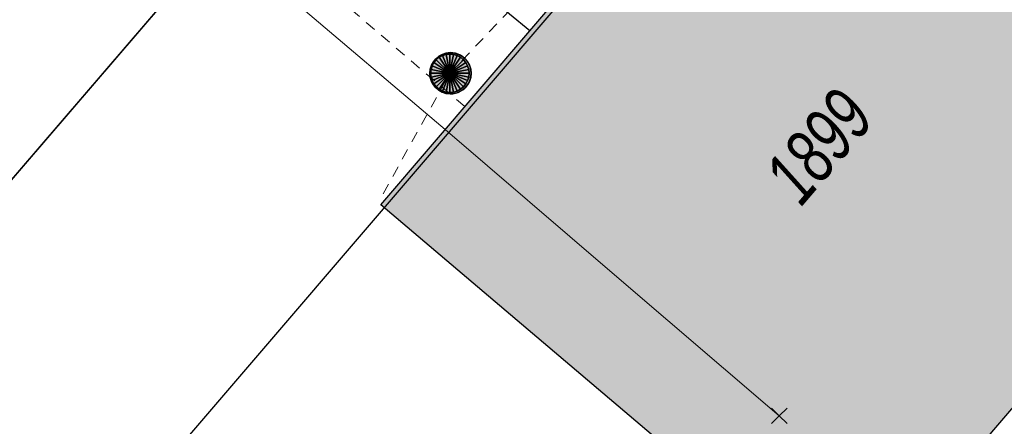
# Model space of a CAD drawing. Header units: metres. Extents: x 2695560 to 2696939, y 1260491 to 1262050.
# Tile 418 of 656: x 2695972.92 to 2695990.82, y 1260966.04 to 1260973.43. Entities that reach past the tile are written whole.
import ezdxf

# ---------------------------------------------------------------- set-up
doc = ezdxf.new("R2010")
doc.units = ezdxf.units.M
doc.linetypes.add('AUSGEZOGEN', pattern=[0])
doc.linetypes.add('VERDECKT2_S2', pattern=[0.36, 0.2, -0.16])
for name, color, linetype in [('XR$1$AV_Gebäudeflächen (BB)', 7, 'AUSGEZOGEN'), ('XR$1$AV_Linien (BB)', 7, 'AUSGEZOGEN'), ('XR$1$AV_Versicherung-Nr.', 7, 'AUSGEZOGEN'), ('XR$1$AW_LK_Schachtdeckel', 24, 'AUSGEZOGEN'), ('XR$1$Liegenschaftsgrenzen', 7, 'AUSGEZOGEN'), ('XR$1$PFAW', 255, 'AUSGEZOGEN'), ('XR$1$RP_Abstandslinie', 7, 'AUSGEZOGEN')]:
    doc.layers.add(name, color=color, linetype=linetype)
for name, color, linetype, lineweight in [('XR$2$ABW-Linie-R-ungenau', 4, 'VERDECKT2_S2', 18), ('XR$2$ABW-Punkt', 6, 'AUSGEZOGEN', 18), ('XR$2$KOM-Linie-U-genau', 91, 'AUSGEZOGEN', 18), ('XR$2$KOM-Punkt-U', 91, 'AUSGEZOGEN', 18)]:
    doc.layers.add(name, color=color, linetype=linetype, lineweight=lineweight)
doc.styles.add('ARIAL', font='arial.ttf')

# ---------------------------------------------------------------- blocks, each defined once
blk = doc.blocks.new('COMPLEXOBJECT_1267')
at = {"layer": 'XR$1$Liegenschaftsgrenzen', "color": 7, "linetype": 'AUSGEZOGEN', "transparency": 33554687}
blk.add_line((5967.81, 10966.06), (5982.44, 10983.1), dxfattribs=at)
blk.add_arc((5986.369, 10979.754), 5.161, 135.551, 139.5832, dxfattribs=at)
blk = doc.blocks.new('BAW2082')
at = {"layer": 'XR$1$PFAW', "transparency": 33554687}
blk.add_hatch(color=7, dxfattribs=at).paths.add_polyline_path([(0.509, -0.003), (0.499, 0.098), (0.469, 0.194), (0.42, 0.283), (0.354, 0.359), (0.274, 0.421), (0.183, 0.466), (0.085, 0.491), (-0.016, 0.496), (-0.116, 0.481), (-0.211, 0.446), (-0.297, 0.392), (-0.37, 0.323), (-0.428, 0.24), (-0.468, 0.147), (-0.488, 0.047), (-0.488, -0.054), (-0.468, -0.153), (-0.428, -0.246), (-0.37, -0.329), (-0.297, -0.398), (-0.211, -0.452), (-0.116, -0.487), (-0.016, -0.502), (0.085, -0.497), (0.183, -0.472), (0.274, -0.427), (0.354, -0.366), (0.42, -0.289), (0.469, -0.2), (0.499, -0.104)])
at = {"transparency": 33554687}
for start, end in [(91.1948, 268.8052), (268.8052, 91.1948)]:
    blk.add_arc((0.01, 0), 0.5, start, end, dxfattribs=at)
at = {"layer": 'XR$1$PFAW', "transparency": 33554687}
blk.add_circle((0.009, -0.003), 0.5, dxfattribs=at)
blk = doc.blocks.new('KOM-UNBEKANNT-U')
at = {"layer": 'XR$2$KOM-Punkt-U', "linetype": 'AUSGEZOGEN', "lineweight": 20, "transparency": 33554687}
for p, q in [((0, 0, 2500), (-141, 141, 2500)), ((-141, -141, 2500), (0, 0, 2500)), ((0, 0, 2500), (141, 141, 2500)), ((141, -141, 2500), (0, 0, 2500))]:
    blk.add_line(p, q, dxfattribs=at)
blk = doc.blocks.new('ABW-KONTROLLSCHACHT')
at = {"layer": 'XR$2$ABW-Punkt', "linetype": 'AUSGEZOGEN', "lineweight": 25, "transparency": 33554687}
for points in [[(-291, 194, 2500), (0, 0, 2500), (-323, 134, 2500)], [(-291, 194), (0, 0), (-323, 134)], [(-291, 194, 2500), (-291, 194), (-323, 134), (-323, 134, 2500)], [(-247, 247, 2500), (0, 0, 2500), (-291, 194, 2500)], [(-247, 247), (0, 0), (-291, 194)], [(-247, 247, 2500), (-247, 247), (-291, 194), (-291, 194, 2500)], [(-194, 291, 2500), (0, 0, 2500), (-247, 247, 2500)], [(-194, 291), (0, 0), (-247, 247)], [(-194, 291, 2500), (-194, 291), (-247, 247), (-247, 247, 2500)], [(-134, 323, 2500), (0, 0, 2500), (-194, 291, 2500)], [(-134, 323), (0, 0), (-194, 291)], [(-134, 323, 2500), (-134, 323), (-194, 291), (-194, 291, 2500)], [(-68, 343, 2500), (0, 0, 2500), (-134, 323, 2500)], [(-68, 343), (0, 0), (-134, 323)], [(-68, 343, 2500), (-68, 343), (-134, 323), (-134, 323, 2500)], [(0, 350, 2500), (0, 0, 2500), (-68, 343, 2500)], [(0, 350), (0, 0), (-68, 343)], [(0, 350, 2500), (0, 350), (-68, 343), (-68, 343, 2500)], [(68, 343, 2500), (0, 0, 2500), (0, 350, 2500)], [(68, 343), (0, 0), (0, 350)], [(68, 343, 2500), (68, 343), (0, 350), (0, 350, 2500)], [(134, 323, 2500), (0, 0, 2500), (68, 343, 2500)], [(134, 323), (0, 0), (68, 343)], [(194, 291, 2500), (0, 0, 2500), (134, 323, 2500)], [(194, 291), (0, 0), (134, 323)], [(247, 247, 2500), (0, 0, 2500), (194, 291, 2500)], [(247, 247), (0, 0), (194, 291)], [(291, 194, 2500), (0, 0, 2500), (247, 247, 2500)], [(291, 194), (0, 0), (247, 247)], [(323, 134, 2500), (0, 0, 2500), (291, 194, 2500)], [(323, 134), (0, 0), (291, 194)], [(134, 323, 2500), (134, 323), (68, 343), (68, 343, 2500)], [(194, 291, 2500), (194, 291), (134, 323), (134, 323, 2500)], [(247, 247, 2500), (247, 247), (194, 291), (194, 291, 2500)], [(291, 194, 2500), (291, 194), (247, 247), (247, 247, 2500)], [(323, 134, 2500), (323, 134), (291, 194), (291, 194, 2500)], [(-343, 68, 2500), (0, 0, 2500), (-350, 0, 2500)], [(-343, 68), (0, 0), (-350, 0)], [(-343, 68, 2500), (-343, 68), (-350, 0), (-350, 0, 2500)], [(-350, 0, 2500), (0, 0, 2500), (-343, -68, 2500)], [(-350, 0), (0, 0), (-343, -68)], [(-323, 134, 2500), (0, 0, 2500), (-343, 68, 2500)], [(-323, 134), (0, 0), (-343, 68)], [(-323, 134, 2500), (-323, 134), (-343, 68), (-343, 68, 2500)], [(-343, -68, 2500), (0, 0, 2500), (-323, -134, 2500)], [(-343, -68), (0, 0), (-323, -134)], [(-323, -134, 2500), (0, 0, 2500), (-291, -194, 2500)], [(-323, -134), (0, 0), (-291, -194)], [(-291, -194, 2500), (0, 0, 2500), (-247, -247, 2500)], [(-291, -194), (0, 0), (-247, -247)], [(-247, -247, 2500), (0, 0, 2500), (-194, -291, 2500)], [(-247, -247), (0, 0), (-194, -291)], [(-194, -291, 2500), (0, 0, 2500), (-134, -323, 2500)], [(-194, -291), (0, 0), (-134, -323)], [(-134, -323, 2500), (0, 0, 2500), (-68, -343, 2500)], [(-134, -323), (0, 0), (-68, -343)], [(-68, -343, 2500), (0, 0, 2500), (0, -350, 2500)], [(-68, -343), (0, 0), (0, -350)], [(343, 68, 2500), (0, 0, 2500), (323, 134, 2500)], [(343, 68), (0, 0), (323, 134)], [(350, 0, 2500), (0, 0, 2500), (343, 68, 2500)], [(350, 0), (0, 0), (343, 68)], [(0, -350, 2500), (0, 0, 2500), (68, -343, 2500)], [(68, -343, 2500), (0, 0, 2500), (134, -323, 2500)], [(134, -323, 2500), (0, 0, 2500), (194, -291, 2500)], [(194, -291, 2500), (0, 0, 2500), (247, -247, 2500)], [(247, -247, 2500), (0, 0, 2500), (291, -194, 2500)], [(291, -194, 2500), (0, 0, 2500), (323, -134, 2500)], [(323, -134, 2500), (0, 0, 2500), (343, -68, 2500)], [(343, -68, 2500), (0, 0, 2500), (350, 0, 2500)], [(0, -350), (0, 0), (68, -343)], [(68, -343), (0, 0), (134, -323)], [(134, -323), (0, 0), (194, -291)], [(194, -291), (0, 0), (247, -247)], [(247, -247), (0, 0), (291, -194)], [(291, -194), (0, 0), (323, -134)], [(323, -134), (0, 0), (343, -68)], [(343, -68), (0, 0), (350, 0)], [(343, 68, 2500), (343, 68), (323, 134), (323, 134, 2500)], [(350, 0, 2500), (350, 0), (343, 68), (343, 68, 2500)], [(-350, 0, 2500), (-350, 0), (-343, -68), (-343, -68, 2500)], [(-343, -68, 2500), (-343, -68), (-323, -134), (-323, -134, 2500)], [(-323, -134, 2500), (-323, -134), (-291, -194), (-291, -194, 2500)], [(291, -194, 2500), (291, -194), (323, -134), (323, -134, 2500)], [(323, -134, 2500), (323, -134), (343, -68), (343, -68, 2500)], [(343, -68, 2500), (343, -68), (350, 0), (350, 0, 2500)], [(-291, -194, 2500), (-291, -194), (-247, -247), (-247, -247, 2500)], [(-247, -247, 2500), (-247, -247), (-194, -291), (-194, -291, 2500)], [(-194, -291, 2500), (-194, -291), (-134, -323), (-134, -323, 2500)], [(-134, -323, 2500), (-134, -323), (-68, -343), (-68, -343, 2500)], [(-68, -343, 2500), (-68, -343), (0, -350), (0, -350, 2500)], [(0, -350, 2500), (0, -350), (68, -343), (68, -343, 2500)], [(68, -343, 2500), (68, -343), (134, -323), (134, -323, 2500)], [(134, -323, 2500), (134, -323), (194, -291), (194, -291, 2500)], [(194, -291, 2500), (194, -291), (247, -247), (247, -247, 2500)], [(247, -247, 2500), (247, -247), (291, -194), (291, -194, 2500)]]:
    blk.add_3dface(points, dxfattribs=at)
blk = doc.blocks.new('ABW-DECKEL')
at = {"layer": 'XR$2$ABW-Punkt', "linetype": 'AUSGEZOGEN', "lineweight": 25, "transparency": 33554687}
for points in [[(-291, 194, 2500), (0, 0, 2500), (-323, 134, 2500)], [(-291, 194), (0, 0), (-323, 134)], [(-291, 194, 2500), (-291, 194), (-323, 134), (-323, 134, 2500)], [(-247, 247, 2500), (0, 0, 2500), (-291, 194, 2500)], [(-247, 247), (0, 0), (-291, 194)], [(-247, 247, 2500), (-247, 247), (-291, 194), (-291, 194, 2500)], [(-194, 291, 2500), (0, 0, 2500), (-247, 247, 2500)], [(-194, 291), (0, 0), (-247, 247)], [(-194, 291, 2500), (-194, 291), (-247, 247), (-247, 247, 2500)], [(-134, 323, 2500), (0, 0, 2500), (-194, 291, 2500)], [(-134, 323), (0, 0), (-194, 291)], [(-134, 323, 2500), (-134, 323), (-194, 291), (-194, 291, 2500)], [(-68, 343, 2500), (0, 0, 2500), (-134, 323, 2500)], [(-68, 343), (0, 0), (-134, 323)], [(-68, 343, 2500), (-68, 343), (-134, 323), (-134, 323, 2500)], [(0, 350, 2500), (0, 0, 2500), (-68, 343, 2500)], [(0, 350), (0, 0), (-68, 343)], [(0, 350, 2500), (0, 350), (-68, 343), (-68, 343, 2500)], [(68, 343, 2500), (0, 0, 2500), (0, 350, 2500)], [(68, 343), (0, 0), (0, 350)], [(68, 343, 2500), (68, 343), (0, 350), (0, 350, 2500)], [(134, 323, 2500), (0, 0, 2500), (68, 343, 2500)], [(134, 323), (0, 0), (68, 343)], [(194, 291, 2500), (0, 0, 2500), (134, 323, 2500)], [(194, 291), (0, 0), (134, 323)], [(247, 247, 2500), (0, 0, 2500), (194, 291, 2500)], [(247, 247), (0, 0), (194, 291)], [(291, 194, 2500), (0, 0, 2500), (247, 247, 2500)], [(291, 194), (0, 0), (247, 247)], [(323, 134, 2500), (0, 0, 2500), (291, 194, 2500)], [(323, 134), (0, 0), (291, 194)], [(134, 323, 2500), (134, 323), (68, 343), (68, 343, 2500)], [(194, 291, 2500), (194, 291), (134, 323), (134, 323, 2500)], [(247, 247, 2500), (247, 247), (194, 291), (194, 291, 2500)], [(291, 194, 2500), (291, 194), (247, 247), (247, 247, 2500)], [(323, 134, 2500), (323, 134), (291, 194), (291, 194, 2500)], [(-343, 68, 2500), (0, 0, 2500), (-350, 0, 2500)], [(-343, 68), (0, 0), (-350, 0)], [(-343, 68, 2500), (-343, 68), (-350, 0), (-350, 0, 2500)], [(-350, 0, 2500), (0, 0, 2500), (-343, -68, 2500)], [(-350, 0), (0, 0), (-343, -68)], [(-323, 134, 2500), (0, 0, 2500), (-343, 68, 2500)], [(-323, 134), (0, 0), (-343, 68)], [(-323, 134, 2500), (-323, 134), (-343, 68), (-343, 68, 2500)], [(-343, -68, 2500), (0, 0, 2500), (-323, -134, 2500)], [(-343, -68), (0, 0), (-323, -134)], [(-323, -134, 2500), (0, 0, 2500), (-291, -194, 2500)], [(-323, -134), (0, 0), (-291, -194)], [(-291, -194, 2500), (0, 0, 2500), (-247, -247, 2500)], [(-291, -194), (0, 0), (-247, -247)], [(-247, -247, 2500), (0, 0, 2500), (-194, -291, 2500)], [(-247, -247), (0, 0), (-194, -291)], [(-194, -291, 2500), (0, 0, 2500), (-134, -323, 2500)], [(-194, -291), (0, 0), (-134, -323)], [(-134, -323, 2500), (0, 0, 2500), (-68, -343, 2500)], [(-134, -323), (0, 0), (-68, -343)], [(-68, -343, 2500), (0, 0, 2500), (0, -350, 2500)], [(-68, -343), (0, 0), (0, -350)], [(343, 68, 2500), (0, 0, 2500), (323, 134, 2500)], [(343, 68), (0, 0), (323, 134)], [(350, 0, 2500), (0, 0, 2500), (343, 68, 2500)], [(350, 0), (0, 0), (343, 68)], [(0, -350, 2500), (0, 0, 2500), (68, -343, 2500)], [(68, -343, 2500), (0, 0, 2500), (134, -323, 2500)], [(134, -323, 2500), (0, 0, 2500), (194, -291, 2500)], [(194, -291, 2500), (0, 0, 2500), (247, -247, 2500)], [(247, -247, 2500), (0, 0, 2500), (291, -194, 2500)], [(291, -194, 2500), (0, 0, 2500), (323, -134, 2500)], [(323, -134, 2500), (0, 0, 2500), (343, -68, 2500)], [(343, -68, 2500), (0, 0, 2500), (350, 0, 2500)], [(0, -350), (0, 0), (68, -343)], [(68, -343), (0, 0), (134, -323)], [(134, -323), (0, 0), (194, -291)], [(194, -291), (0, 0), (247, -247)], [(247, -247), (0, 0), (291, -194)], [(291, -194), (0, 0), (323, -134)], [(323, -134), (0, 0), (343, -68)], [(343, -68), (0, 0), (350, 0)], [(343, 68, 2500), (343, 68), (323, 134), (323, 134, 2500)], [(350, 0, 2500), (350, 0), (343, 68), (343, 68, 2500)], [(-350, 0, 2500), (-350, 0), (-343, -68), (-343, -68, 2500)], [(-343, -68, 2500), (-343, -68), (-323, -134), (-323, -134, 2500)], [(-323, -134, 2500), (-323, -134), (-291, -194), (-291, -194, 2500)], [(291, -194, 2500), (291, -194), (323, -134), (323, -134, 2500)], [(323, -134, 2500), (323, -134), (343, -68), (343, -68, 2500)], [(343, -68, 2500), (343, -68), (350, 0), (350, 0, 2500)], [(-291, -194, 2500), (-291, -194), (-247, -247), (-247, -247, 2500)], [(-247, -247, 2500), (-247, -247), (-194, -291), (-194, -291, 2500)], [(-194, -291, 2500), (-194, -291), (-134, -323), (-134, -323, 2500)], [(-134, -323, 2500), (-134, -323), (-68, -343), (-68, -343, 2500)], [(-68, -343, 2500), (-68, -343), (0, -350), (0, -350, 2500)], [(0, -350, 2500), (0, -350), (68, -343), (68, -343, 2500)], [(68, -343, 2500), (68, -343), (134, -323), (134, -323, 2500)], [(134, -323, 2500), (134, -323), (194, -291), (194, -291, 2500)], [(194, -291, 2500), (194, -291), (247, -247), (247, -247, 2500)], [(247, -247, 2500), (247, -247), (291, -194), (291, -194, 2500)]]:
    blk.add_3dface(points, dxfattribs=at)

msp = doc.modelspace()

# ---------------------------------------------------------------- hatches: boundary and pattern name
at = {"layer": 'XR$1$AV_Gebäudeflächen (BB)', "true_color": 0xd2d2d2, "transparency": 33554687}
msp.add_hatch(color=254, dxfattribs=at).paths.add_polyline_path([(2695982.196, 1260973.224), (2695979.49, 1260970.065), (2695986.483, 1260964.129), (2695987.97, 1260962.867), (2695996.099, 1260972.363), (2695987.506, 1260979.424)])

# ---------------------------------------------------------------- linework, layer by layer
at = {"layer": 'XR$1$AV_Linien (BB)', "color": 7, "linetype": 'AUSGEZOGEN', "transparency": 33554687}
msp.add_line((2695982.196, 1260973.224), (2695978.043, 1260976.658), dxfattribs=at)
for points in [[(2695982.196, 1260973.224), (2695987.506, 1260979.424), (2695996.099, 1260972.363), (2695987.97, 1260962.867), (2695986.483, 1260964.129)], [(2695953.7, 1260948.36), (2695968.78, 1260965.87), (2695978.043, 1260976.658)], [(2695986.483, 1260964.129), (2695979.49, 1260970.065), (2695982.196, 1260973.224)]]:
    msp.add_lwpolyline(points, dxfattribs=at)
at = {"layer": 'XR$1$RP_Abstandslinie', "color": 7, "linetype": 'AUSGEZOGEN', "transparency": 33554687}
msp.add_lwpolyline([(2696040.37, 1260936.16), (2695987.59, 1260979.4), (2695957.81, 1260944.66), (2696008.61, 1260903.06), (2696036.46, 1260880.27), (2696064.38, 1260857.41), (2696092.6, 1260893.39), (2696060.4, 1260919.76), (2696040.37, 1260936.16)], close=True, dxfattribs=at)
at = {"layer": 'XR$2$ABW-Linie-R-ungenau', "linetype": 'VERDECKT2_S2', "transparency": 33554687}
for p in [(2695987.301, 1260979.35), (2695979.53, 1260970.261)]:
    msp.add_line(p, (2695980.743, 1260972.454), dxfattribs=at)
msp.add_lwpolyline([(2695981.015, 1260971.849), (2695974.164, 1260977.69), (2695973.769, 1260977.7)], dxfattribs=at)
at = {"layer": 'XR$2$KOM-Linie-U-genau', "linetype": 'AUSGEZOGEN', "transparency": 33554687}
for p, q in [((2695973.769, 1260977.272), (2695980.657, 1260971.431)), ((2695980.657, 1260971.431), (2695983.695, 1260968.829)), ((2695983.695, 1260968.829), (2695986.733, 1260966.227))]:
    msp.add_line(p, q, dxfattribs=at)

# ---------------------------------------------------------------- block references
at = {"layer": 'XR$1$AW_LK_Schachtdeckel', "color": 24, "linetype": 'AUSGEZOGEN', "lineweight": -3, "transparency": 33554687, "xscale": 0.7499999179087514, "yscale": 0.7499999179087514}
msp.add_blockref('BAW2082', (2695980.747, 1260972.455), dxfattribs=at)
at = {"layer": 'XR$1$Liegenschaftsgrenzen', "color": 7, "linetype": 'AUSGEZOGEN', "lineweight": -3, "transparency": 33554687}
msp.add_blockref('COMPLEXOBJECT_1267', (2690000.97, 1249999.81), dxfattribs=at)
at = {"layer": 'XR$2$ABW-Punkt', "color": 6, "linetype": 'AUSGEZOGEN', "lineweight": 18, "transparency": 33554687, "xscale": 0.001, "yscale": 0.001, "zscale": 0.001, "rotation": 360}
for name in ['ABW-KONTROLLSCHACHT', 'ABW-DECKEL']:
    msp.add_blockref(name, (2695980.743, 1260972.454), dxfattribs=at)
at = {"layer": 'XR$2$KOM-Punkt-U', "color": 91, "linetype": 'AUSGEZOGEN', "lineweight": 18, "transparency": 33554687, "xscale": 0.001, "yscale": 0.001, "zscale": 0.001}
msp.add_blockref('KOM-UNBEKANNT-U', (2695986.733, 1260966.227), dxfattribs=at)

# ---------------------------------------------------------------- texts
at = {"layer": 'XR$1$AV_Versicherung-Nr.', "color": 7, "transparency": 33554687, "insert": (2695987.453, 1260971.127), "char_height": 0.96842, "width": 2.45636, "attachment_point": 5, "rotation": 49.4352, "style": 'ARIAL'}
msp.add_mtext('\\A1;{\\fArial|i1|b0;\\H0.968418;\\W0.700000;\\C7;1899}\\P', dxfattribs=at)

doc.saveas('drawing.dxf')
